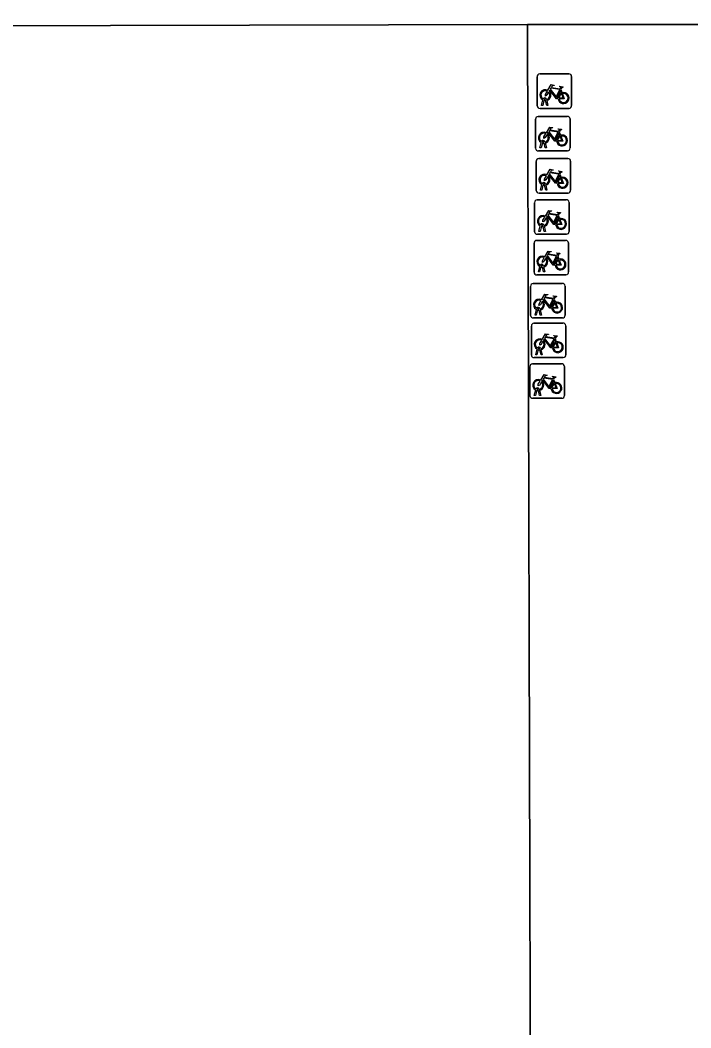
# Model space of a CAD drawing. Extents: x 160732 to 162107, y 387428 to 388479.
# Drawn here: x 161360.75 to 161380.19, y 387870.4 to 387899.63 of the extents above; entities that cross this region are included whole.
import ezdxf

# ---------------------------------------------------------------- set-up
doc = ezdxf.new("R2010")
doc.units = 0
for name, color, linetype in [('IMGEO_Fietsenrek', 7, 'Continuous'), ('IMGEO_Pand', 7, 'Continuous'), ('IMGEO_Voetpad_open', 7, 'Continuous')]:
    doc.layers.add(name, color=color, linetype=linetype)

msp = doc.modelspace()

# ---------------------------------------------------------------- linework, layer by layer
at = {"layer": 'IMGEO_Fietsenrek'}
for p, q in [((161375.737, 387897.145), (161375.737, 387897.986)), ((161375.737, 387897.986), (161375.737, 387897.145)), ((161375.812, 387898.07), (161376.653, 387898.07)), ((161376.653, 387898.07), (161375.812, 387898.07)), ((161376.737, 387897.995), (161376.737, 387897.154)), ((161376.737, 387897.154), (161376.737, 387897.995)), ((161376.424, 387897.619), (161376.46, 387897.524)), ((161375.864, 387897.154), (161375.903, 387897.314)), ((161375.933, 387897.302), (161375.898, 387897.154)), ((161375.975, 387897.326), (161375.974, 387897.33)), ((161376.016, 387897.154), (161375.982, 387897.296)), ((161376.006, 387897.337), (161376.007, 387897.33)), ((161376.014, 387897.3), (161376.049, 387897.154)), ((161376.662, 387897.07), (161375.821, 387897.07)), ((161375.821, 387897.07), (161376.662, 387897.07)), ((161375.898, 387897.154), (161375.864, 387897.154)), ((161376.049, 387897.154), (161376.016, 387897.154)), ((161375.693, 387895.913), (161375.693, 387896.754)), ((161375.693, 387896.754), (161375.693, 387895.913)), ((161375.768, 387896.838), (161376.609, 387896.838)), ((161376.609, 387896.838), (161375.768, 387896.838)), ((161376.693, 387896.763), (161376.693, 387895.922)), ((161376.693, 387895.922), (161376.693, 387896.763)), ((161376.38, 387896.387), (161376.416, 387896.292)), ((161375.931, 387896.094), (161375.93, 387896.098)), ((161375.962, 387896.105), (161375.963, 387896.098)), ((161376.618, 387895.838), (161375.777, 387895.838)), ((161375.777, 387895.838), (161376.618, 387895.838)), ((161375.82, 387895.922), (161375.859, 387896.082)), ((161375.854, 387895.922), (161375.82, 387895.922)), ((161375.889, 387896.07), (161375.854, 387895.922)), ((161375.972, 387895.922), (161375.938, 387896.064)), ((161375.97, 387896.068), (161376.005, 387895.922)), ((161376.005, 387895.922), (161375.972, 387895.922)), ((161375.709, 387894.69), (161375.709, 387895.531)), ((161375.709, 387895.531), (161375.709, 387894.69)), ((161375.784, 387895.615), (161376.625, 387895.615)), ((161376.625, 387895.615), (161375.784, 387895.615)), ((161376.709, 387895.54), (161376.709, 387894.699)), ((161376.709, 387894.699), (161376.709, 387895.54)), ((161376.396, 387895.164), (161376.432, 387895.069)), ((161375.836, 387894.699), (161375.875, 387894.859)), ((161375.87, 387894.699), (161375.836, 387894.699)), ((161375.905, 387894.847), (161375.87, 387894.699)), ((161375.947, 387894.871), (161375.946, 387894.875)), ((161375.988, 387894.699), (161375.954, 387894.841)), ((161375.978, 387894.882), (161375.979, 387894.875)), ((161375.986, 387894.845), (161376.021, 387894.699)), ((161376.021, 387894.699), (161375.988, 387894.699)), ((161375.739, 387894.42), (161376.58, 387894.42)), ((161376.58, 387894.42), (161375.739, 387894.42)), ((161376.634, 387894.615), (161375.793, 387894.615)), ((161375.793, 387894.615), (161376.634, 387894.615)), ((161376.664, 387894.345), (161376.664, 387893.504)), ((161376.664, 387893.504), (161376.664, 387894.345)), ((161375.664, 387893.495), (161375.664, 387894.336)), ((161375.664, 387894.336), (161375.664, 387893.495)), ((161376.351, 387893.969), (161376.387, 387893.874)), ((161375.791, 387893.504), (161375.83, 387893.664)), ((161375.825, 387893.504), (161375.791, 387893.504)), ((161375.86, 387893.652), (161375.825, 387893.504)), ((161375.902, 387893.676), (161375.901, 387893.68)), ((161375.943, 387893.504), (161375.909, 387893.646)), ((161375.933, 387893.687), (161375.934, 387893.68)), ((161375.941, 387893.65), (161375.976, 387893.504)), ((161375.976, 387893.504), (161375.943, 387893.504)), ((161375.722, 387893.243), (161376.563, 387893.243)), ((161376.563, 387893.243), (161375.722, 387893.243)), ((161376.589, 387893.42), (161375.748, 387893.42)), ((161375.748, 387893.42), (161376.589, 387893.42)), ((161375.647, 387892.318), (161375.647, 387893.159)), ((161375.647, 387893.159), (161375.647, 387892.318)), ((161376.647, 387893.168), (161376.647, 387892.327)), ((161376.647, 387892.327), (161376.647, 387893.168)), ((161376.334, 387892.792), (161376.37, 387892.697)), ((161375.774, 387892.327), (161375.813, 387892.487)), ((161375.808, 387892.327), (161375.774, 387892.327)), ((161375.843, 387892.475), (161375.808, 387892.327)), ((161375.885, 387892.499), (161375.884, 387892.503)), ((161375.926, 387892.327), (161375.892, 387892.469)), ((161375.916, 387892.51), (161375.917, 387892.503)), ((161375.924, 387892.473), (161375.959, 387892.327)), ((161375.959, 387892.327), (161375.926, 387892.327)), ((161376.572, 387892.243), (161375.731, 387892.243)), ((161375.731, 387892.243), (161376.572, 387892.243)), ((161375.549, 387891.068), (161375.549, 387891.909)), ((161375.549, 387891.909), (161375.549, 387891.068)), ((161375.624, 387891.993), (161376.465, 387891.993)), ((161376.465, 387891.993), (161375.624, 387891.993)), ((161376.549, 387891.918), (161376.549, 387891.077)), ((161376.549, 387891.077), (161376.549, 387891.918)), ((161376.236, 387891.542), (161376.272, 387891.447)), ((161375.676, 387891.077), (161375.715, 387891.237)), ((161375.745, 387891.225), (161375.71, 387891.077)), ((161375.787, 387891.249), (161375.786, 387891.253)), ((161375.828, 387891.077), (161375.794, 387891.219)), ((161375.818, 387891.26), (161375.819, 387891.253)), ((161375.826, 387891.223), (161375.861, 387891.077)), ((161376.474, 387890.993), (161375.633, 387890.993)), ((161375.633, 387890.993), (161376.474, 387890.993)), ((161375.646, 387890.843), (161376.487, 387890.843)), ((161376.487, 387890.843), (161375.646, 387890.843)), ((161375.71, 387891.077), (161375.676, 387891.077)), ((161375.861, 387891.077), (161375.828, 387891.077)), ((161375.571, 387889.918), (161375.571, 387890.759)), ((161375.571, 387890.759), (161375.571, 387889.918)), ((161376.571, 387890.768), (161376.571, 387889.927)), ((161376.571, 387889.927), (161376.571, 387890.768)), ((161376.258, 387890.392), (161376.294, 387890.297)), ((161375.698, 387889.927), (161375.737, 387890.087)), ((161375.767, 387890.075), (161375.732, 387889.927)), ((161375.809, 387890.099), (161375.808, 387890.103)), ((161375.85, 387889.927), (161375.816, 387890.069)), ((161375.84, 387890.11), (161375.841, 387890.103)), ((161375.848, 387890.073), (161375.883, 387889.927)), ((161376.496, 387889.843), (161375.655, 387889.843)), ((161375.655, 387889.843), (161376.496, 387889.843)), ((161375.732, 387889.927), (161375.698, 387889.927)), ((161375.883, 387889.927), (161375.85, 387889.927)), ((161375.529, 387888.737), (161375.529, 387889.578)), ((161375.529, 387889.578), (161375.529, 387888.737)), ((161375.604, 387889.662), (161376.445, 387889.662)), ((161376.445, 387889.662), (161375.604, 387889.662)), ((161376.529, 387889.587), (161376.529, 387888.746)), ((161376.529, 387888.746), (161376.529, 387889.587)), ((161376.216, 387889.211), (161376.252, 387889.116)), ((161375.656, 387888.746), (161375.695, 387888.906)), ((161375.725, 387888.894), (161375.69, 387888.746)), ((161375.767, 387888.918), (161375.766, 387888.922)), ((161375.808, 387888.746), (161375.774, 387888.888)), ((161375.798, 387888.929), (161375.799, 387888.922)), ((161375.806, 387888.892), (161375.841, 387888.746)), ((161376.454, 387888.662), (161375.613, 387888.662)), ((161375.613, 387888.662), (161376.454, 387888.662)), ((161375.69, 387888.746), (161375.656, 387888.746)), ((161375.841, 387888.746), (161375.808, 387888.746))]:
    msp.add_line(p, q, dxfattribs=at)
for points in [[(161376.071, 387897.544), (161376.019, 387897.454), (161375.979, 387897.429), (161375.98, 387897.476), (161376.035, 387897.57)], [(161376.05, 387897.596), (161376.145, 387897.76), (161376.231, 387897.746), (161376.233, 387897.737), (161376.177, 387897.726), (161376.15, 387897.681), (161376.406, 387897.64)], [(161376.346, 387897.352), (161376.296, 387897.352), (161376.105, 387897.603), (161376.086, 387897.571)], [(161376.393, 387897.615), (161376.136, 387897.656), (161376.119, 387897.627), (161376.286, 387897.407), (161376.393, 387897.615)], [(161376.441, 387897.517), (161376.411, 387897.594), (161376.302, 387897.376), (161376.345, 387897.376)], [(161376.406, 387897.64), (161376.431, 387897.689), (161376.425, 387897.693), (161376.402, 387897.697), (161376.39, 387897.704), (161376.389, 387897.707), (161376.391, 387897.712), (161376.486, 387897.697), (161376.488, 387897.687), (161376.478, 387897.674), (161376.466, 387897.668), (161376.452, 387897.674), (161376.424, 387897.619)], [(161376.375, 387897.376), (161376.495, 387897.375), (161376.451, 387897.489)], [(161376.471, 387897.496), (161376.526, 387897.351), (161376.376, 387897.351)], [(161376.006, 387896.364), (161376.101, 387896.528), (161376.187, 387896.514), (161376.189, 387896.505), (161376.133, 387896.494), (161376.106, 387896.449), (161376.362, 387896.408)], [(161376.349, 387896.383), (161376.092, 387896.424), (161376.075, 387896.395), (161376.242, 387896.175), (161376.349, 387896.383)], [(161376.362, 387896.408), (161376.387, 387896.457), (161376.381, 387896.461), (161376.358, 387896.465), (161376.346, 387896.472), (161376.345, 387896.475), (161376.347, 387896.48), (161376.442, 387896.465), (161376.444, 387896.455), (161376.434, 387896.442), (161376.422, 387896.436), (161376.408, 387896.442), (161376.38, 387896.387)], [(161376.027, 387896.312), (161375.975, 387896.222), (161375.935, 387896.197), (161375.936, 387896.244), (161375.991, 387896.338)], [(161376.302, 387896.12), (161376.252, 387896.12), (161376.061, 387896.371), (161376.042, 387896.339)], [(161376.397, 387896.285), (161376.367, 387896.362), (161376.258, 387896.144), (161376.301, 387896.144)], [(161376.331, 387896.144), (161376.451, 387896.143), (161376.407, 387896.257)], [(161376.427, 387896.264), (161376.482, 387896.119), (161376.332, 387896.119)], [(161376.022, 387895.141), (161376.117, 387895.305), (161376.203, 387895.291), (161376.205, 387895.282), (161376.149, 387895.271), (161376.122, 387895.226), (161376.378, 387895.185)], [(161376.378, 387895.185), (161376.403, 387895.234), (161376.397, 387895.238), (161376.374, 387895.242), (161376.362, 387895.249), (161376.361, 387895.252), (161376.363, 387895.257), (161376.458, 387895.242), (161376.46, 387895.232), (161376.45, 387895.219), (161376.438, 387895.213), (161376.424, 387895.219), (161376.396, 387895.164)], [(161376.043, 387895.089), (161375.991, 387894.999), (161375.951, 387894.974), (161375.952, 387895.021), (161376.007, 387895.115)], [(161376.318, 387894.897), (161376.268, 387894.897), (161376.077, 387895.148), (161376.058, 387895.116)], [(161376.365, 387895.16), (161376.108, 387895.201), (161376.091, 387895.172), (161376.258, 387894.952), (161376.365, 387895.16)], [(161376.413, 387895.062), (161376.383, 387895.139), (161376.274, 387894.921), (161376.317, 387894.921)], [(161376.347, 387894.921), (161376.467, 387894.92), (161376.423, 387895.034)], [(161376.443, 387895.041), (161376.498, 387894.896), (161376.348, 387894.896)], [(161375.977, 387893.946), (161376.072, 387894.11), (161376.158, 387894.096), (161376.16, 387894.087), (161376.104, 387894.076), (161376.077, 387894.031), (161376.333, 387893.99)], [(161376.333, 387893.99), (161376.358, 387894.039), (161376.352, 387894.043), (161376.329, 387894.047), (161376.317, 387894.054), (161376.316, 387894.057), (161376.318, 387894.062), (161376.413, 387894.047), (161376.415, 387894.037), (161376.405, 387894.024), (161376.393, 387894.018), (161376.379, 387894.024), (161376.351, 387893.969)], [(161375.998, 387893.894), (161375.946, 387893.804), (161375.906, 387893.779), (161375.907, 387893.826), (161375.962, 387893.92)], [(161376.273, 387893.702), (161376.223, 387893.702), (161376.032, 387893.953), (161376.013, 387893.921)], [(161376.32, 387893.965), (161376.063, 387894.006), (161376.046, 387893.977), (161376.213, 387893.757), (161376.32, 387893.965)], [(161376.368, 387893.867), (161376.338, 387893.944), (161376.229, 387893.726), (161376.272, 387893.726)], [(161376.302, 387893.726), (161376.422, 387893.725), (161376.378, 387893.839)], [(161376.398, 387893.846), (161376.453, 387893.701), (161376.303, 387893.701)], [(161375.96, 387892.769), (161376.055, 387892.933), (161376.141, 387892.919), (161376.143, 387892.91), (161376.087, 387892.899), (161376.06, 387892.854), (161376.316, 387892.813)], [(161376.316, 387892.813), (161376.341, 387892.862), (161376.335, 387892.866), (161376.312, 387892.87), (161376.3, 387892.877), (161376.299, 387892.88), (161376.301, 387892.885), (161376.396, 387892.87), (161376.398, 387892.86), (161376.388, 387892.847), (161376.376, 387892.841), (161376.362, 387892.847), (161376.334, 387892.792)], [(161375.981, 387892.717), (161375.929, 387892.627), (161375.889, 387892.602), (161375.89, 387892.649), (161375.945, 387892.743)], [(161376.256, 387892.525), (161376.206, 387892.525), (161376.015, 387892.776), (161375.996, 387892.744)], [(161376.303, 387892.788), (161376.046, 387892.829), (161376.029, 387892.8), (161376.196, 387892.58), (161376.303, 387892.788)], [(161376.351, 387892.69), (161376.321, 387892.767), (161376.212, 387892.549), (161376.255, 387892.549)], [(161376.285, 387892.549), (161376.405, 387892.548), (161376.361, 387892.662)], [(161376.381, 387892.669), (161376.436, 387892.524), (161376.286, 387892.524)], [(161375.883, 387891.467), (161375.831, 387891.377), (161375.791, 387891.352), (161375.792, 387891.399), (161375.847, 387891.493)], [(161375.862, 387891.519), (161375.957, 387891.683), (161376.043, 387891.669), (161376.045, 387891.66), (161375.989, 387891.649), (161375.962, 387891.604), (161376.218, 387891.563)], [(161376.158, 387891.275), (161376.108, 387891.275), (161375.917, 387891.526), (161375.898, 387891.494)], [(161376.205, 387891.538), (161375.948, 387891.579), (161375.931, 387891.55), (161376.098, 387891.33), (161376.205, 387891.538)], [(161376.253, 387891.44), (161376.223, 387891.517), (161376.114, 387891.299), (161376.157, 387891.299)], [(161376.283, 387891.419), (161376.338, 387891.274), (161376.188, 387891.274)], [(161376.218, 387891.563), (161376.243, 387891.612), (161376.237, 387891.616), (161376.214, 387891.62), (161376.202, 387891.627), (161376.201, 387891.63), (161376.203, 387891.635), (161376.298, 387891.62), (161376.3, 387891.61), (161376.29, 387891.597), (161376.278, 387891.591), (161376.264, 387891.597), (161376.236, 387891.542)], [(161376.187, 387891.299), (161376.307, 387891.298), (161376.263, 387891.412)], [(161375.905, 387890.317), (161375.853, 387890.227), (161375.813, 387890.202), (161375.814, 387890.249), (161375.869, 387890.343)], [(161375.884, 387890.369), (161375.979, 387890.533), (161376.065, 387890.519), (161376.067, 387890.51), (161376.011, 387890.499), (161375.984, 387890.454), (161376.24, 387890.413)], [(161376.18, 387890.125), (161376.13, 387890.125), (161375.939, 387890.376), (161375.92, 387890.344)], [(161376.227, 387890.388), (161375.97, 387890.429), (161375.953, 387890.4), (161376.12, 387890.18), (161376.227, 387890.388)], [(161376.275, 387890.29), (161376.245, 387890.367), (161376.136, 387890.149), (161376.179, 387890.149)], [(161376.209, 387890.149), (161376.329, 387890.148), (161376.285, 387890.262)], [(161376.305, 387890.269), (161376.36, 387890.124), (161376.21, 387890.124)], [(161376.24, 387890.413), (161376.265, 387890.462), (161376.259, 387890.466), (161376.236, 387890.47), (161376.224, 387890.477), (161376.223, 387890.48), (161376.225, 387890.485), (161376.32, 387890.47), (161376.322, 387890.46), (161376.312, 387890.447), (161376.3, 387890.441), (161376.286, 387890.447), (161376.258, 387890.392)], [(161375.863, 387889.136), (161375.811, 387889.046), (161375.771, 387889.021), (161375.772, 387889.068), (161375.827, 387889.162)], [(161375.842, 387889.188), (161375.937, 387889.352), (161376.023, 387889.338), (161376.025, 387889.329), (161375.969, 387889.318), (161375.942, 387889.273), (161376.198, 387889.232)], [(161376.138, 387888.944), (161376.088, 387888.944), (161375.897, 387889.195), (161375.878, 387889.163)], [(161376.185, 387889.207), (161375.928, 387889.248), (161375.911, 387889.219), (161376.078, 387888.999), (161376.185, 387889.207)], [(161376.233, 387889.109), (161376.203, 387889.186), (161376.094, 387888.968), (161376.137, 387888.968)], [(161376.167, 387888.968), (161376.287, 387888.967), (161376.243, 387889.081)], [(161376.263, 387889.088), (161376.318, 387888.943), (161376.168, 387888.943)], [(161376.198, 387889.232), (161376.223, 387889.281), (161376.217, 387889.285), (161376.194, 387889.289), (161376.182, 387889.296), (161376.181, 387889.299), (161376.183, 387889.304), (161376.278, 387889.289), (161376.28, 387889.279), (161376.27, 387889.266), (161376.258, 387889.26), (161376.244, 387889.266), (161376.216, 387889.211)]]:
    msp.add_lwpolyline(points, dxfattribs=at)
for centre, radius, start, end in [((161375.815, 387897.992), 0.0779, 92.4484, 184.2845), ((161375.815, 387897.992), 0.0779, 92.4484, 184.2845), ((161376.659, 387897.992), 0.0779, 2.4484, 94.2845), ((161376.659, 387897.992), 0.0779, 2.4484, 94.2845), ((161375.977, 387897.455), 0.159, 62.6766, 242.1369), ((161375.977, 387897.455), 0.129, 63.3192, 238.903), ((161375.977, 387897.455), 0.159, 283.5766, 46.6042), ((161375.957, 387897.326), 0.0499, 12.8025, 158.6934), ((161375.977, 387897.455), 0.159, 253.9967, 271.7867), ((161375.957, 387897.326), 0.0174, 12.8025, 163.4502), ((161375.977, 387897.455), 0.129, 253.415, 269.0204), ((161375.977, 387897.455), 0.129, 283.6043, 43.4302), ((161376.504, 387897.371), 0.159, 113.3408, 178.3217), ((161376.504, 387897.371), 0.159, 187.0065, 105.7708), ((161376.504, 387897.371), 0.129, 113.923, 177.9556), ((161376.504, 387897.371), 0.129, 188.6715, 104.5883), ((161375.815, 387897.148), 0.0779, 182.4484, 274.2845), ((161375.815, 387897.148), 0.0779, 182.4484, 274.2845), ((161376.659, 387897.148), 0.0779, 272.4484, 4.2845), ((161376.659, 387897.148), 0.0779, 272.4484, 4.2845), ((161375.771, 387896.76), 0.0779, 92.4484, 184.2845), ((161375.771, 387896.76), 0.0779, 92.4484, 184.2845), ((161376.615, 387896.76), 0.0779, 2.4484, 94.2845), ((161376.615, 387896.76), 0.0779, 2.4484, 94.2845), ((161375.933, 387896.223), 0.159, 62.6766, 242.1369), ((161375.933, 387896.223), 0.129, 63.3192, 238.903), ((161375.913, 387896.094), 0.0499, 12.8025, 158.6934), ((161375.913, 387896.094), 0.0174, 12.8025, 163.4502), ((161375.933, 387896.223), 0.129, 253.415, 269.0204), ((161375.933, 387896.223), 0.129, 283.6043, 43.4302), ((161375.933, 387896.223), 0.159, 283.5766, 46.6042), ((161376.46, 387896.139), 0.159, 113.3408, 178.3217), ((161376.46, 387896.139), 0.159, 187.0065, 105.7708), ((161376.46, 387896.139), 0.129, 113.923, 177.9556), ((161376.46, 387896.139), 0.129, 188.6715, 104.5883), ((161375.771, 387895.916), 0.0779, 182.4484, 274.2845), ((161375.771, 387895.916), 0.0779, 182.4484, 274.2845), ((161375.933, 387896.223), 0.159, 253.9967, 271.7867), ((161376.615, 387895.916), 0.0779, 272.4484, 4.2845), ((161376.615, 387895.916), 0.0779, 272.4484, 4.2845), ((161375.787, 387895.537), 0.0779, 92.4484, 184.2845), ((161375.787, 387895.537), 0.0779, 92.4484, 184.2845), ((161376.631, 387895.537), 0.0779, 2.4484, 94.2845), ((161376.631, 387895.537), 0.0779, 2.4484, 94.2845), ((161375.949, 387895), 0.159, 62.6766, 242.1369), ((161375.949, 387895), 0.129, 63.3192, 238.903), ((161375.949, 387895), 0.129, 283.6043, 43.4302), ((161375.949, 387895), 0.159, 283.5766, 46.6042), ((161376.476, 387894.916), 0.159, 113.3408, 178.3217), ((161376.476, 387894.916), 0.159, 187.0065, 105.7708), ((161376.476, 387894.916), 0.129, 113.923, 177.9556), ((161376.476, 387894.916), 0.129, 188.6715, 104.5883), ((161375.787, 387894.693), 0.0779, 182.4484, 274.2845), ((161375.787, 387894.693), 0.0779, 182.4484, 274.2845), ((161375.929, 387894.871), 0.0499, 12.8025, 158.6934), ((161375.949, 387895), 0.159, 253.9967, 271.7867), ((161375.929, 387894.871), 0.0174, 12.8025, 163.4502), ((161375.949, 387895), 0.129, 253.415, 269.0204), ((161376.631, 387894.693), 0.0779, 272.4484, 4.2845), ((161376.631, 387894.693), 0.0779, 272.4484, 4.2845), ((161375.742, 387894.342), 0.0779, 92.4484, 184.2845), ((161375.742, 387894.342), 0.0779, 92.4484, 184.2845), ((161376.586, 387894.342), 0.0779, 2.4484, 94.2845), ((161376.586, 387894.342), 0.0779, 2.4484, 94.2845), ((161375.904, 387893.805), 0.159, 62.6766, 242.1369), ((161375.904, 387893.805), 0.129, 63.3192, 238.903), ((161375.904, 387893.805), 0.129, 283.6043, 43.4302), ((161375.904, 387893.805), 0.159, 283.5766, 46.6042), ((161376.431, 387893.721), 0.159, 113.3408, 178.3217), ((161376.431, 387893.721), 0.159, 187.0065, 105.7708), ((161376.431, 387893.721), 0.129, 113.923, 177.9556), ((161376.431, 387893.721), 0.129, 188.6715, 104.5883), ((161375.742, 387893.498), 0.0779, 182.4484, 274.2845), ((161375.742, 387893.498), 0.0779, 182.4484, 274.2845), ((161375.884, 387893.676), 0.0499, 12.8025, 158.6934), ((161375.904, 387893.805), 0.159, 253.9967, 271.7867), ((161375.884, 387893.676), 0.0174, 12.8025, 163.4502), ((161375.904, 387893.805), 0.129, 253.415, 269.0204), ((161376.586, 387893.498), 0.0779, 272.4484, 4.2845), ((161376.586, 387893.498), 0.0779, 272.4484, 4.2845), ((161375.725, 387893.165), 0.0779, 92.4484, 184.2845), ((161375.725, 387893.165), 0.0779, 92.4484, 184.2845), ((161376.569, 387893.165), 0.0779, 2.4484, 94.2845), ((161376.569, 387893.165), 0.0779, 2.4484, 94.2845), ((161375.887, 387892.628), 0.159, 62.6766, 242.1369), ((161375.887, 387892.628), 0.129, 63.3192, 238.903), ((161375.887, 387892.628), 0.129, 283.6043, 43.4302), ((161375.887, 387892.628), 0.159, 283.5766, 46.6042), ((161376.414, 387892.544), 0.159, 113.3408, 178.3217), ((161376.414, 387892.544), 0.159, 187.0065, 105.7708), ((161376.414, 387892.544), 0.129, 113.923, 177.9556), ((161376.414, 387892.544), 0.129, 188.6715, 104.5883), ((161375.725, 387892.321), 0.0779, 182.4484, 274.2845), ((161375.725, 387892.321), 0.0779, 182.4484, 274.2845), ((161375.867, 387892.499), 0.0499, 12.8025, 158.6934), ((161375.887, 387892.628), 0.159, 253.9967, 271.7867), ((161375.867, 387892.499), 0.0174, 12.8025, 163.4502), ((161375.887, 387892.628), 0.129, 253.415, 269.0204), ((161376.569, 387892.321), 0.0779, 272.4484, 4.2845), ((161376.569, 387892.321), 0.0779, 272.4484, 4.2845), ((161375.627, 387891.915), 0.0779, 92.4484, 184.2845), ((161375.627, 387891.915), 0.0779, 92.4484, 184.2845), ((161376.471, 387891.915), 0.0779, 2.4484, 94.2845), ((161376.471, 387891.915), 0.0779, 2.4484, 94.2845), ((161375.789, 387891.378), 0.159, 62.6766, 242.1369), ((161375.789, 387891.378), 0.129, 63.3192, 238.903), ((161375.789, 387891.378), 0.129, 283.6043, 43.4302), ((161375.789, 387891.378), 0.159, 283.5766, 46.6042), ((161376.316, 387891.294), 0.159, 113.3408, 178.3217), ((161376.316, 387891.294), 0.159, 187.0065, 105.7708), ((161376.316, 387891.294), 0.129, 188.6715, 104.5883), ((161375.769, 387891.249), 0.0499, 12.8025, 158.6934), ((161375.789, 387891.378), 0.159, 253.9967, 271.7867), ((161375.769, 387891.249), 0.0174, 12.8025, 163.4502), ((161375.789, 387891.378), 0.129, 253.415, 269.0204), ((161376.316, 387891.294), 0.129, 113.923, 177.9556), ((161375.627, 387891.071), 0.0779, 182.4484, 274.2845), ((161375.627, 387891.071), 0.0779, 182.4484, 274.2845), ((161375.649, 387890.765), 0.0779, 92.4484, 184.2845), ((161375.649, 387890.765), 0.0779, 92.4484, 184.2845), ((161376.471, 387891.071), 0.0779, 272.4484, 4.2845), ((161376.471, 387891.071), 0.0779, 272.4484, 4.2845), ((161376.493, 387890.765), 0.0779, 2.4484, 94.2845), ((161376.493, 387890.765), 0.0779, 2.4484, 94.2845), ((161375.811, 387890.228), 0.159, 62.6766, 242.1369), ((161375.811, 387890.228), 0.129, 63.3192, 238.903), ((161375.811, 387890.228), 0.129, 283.6043, 43.4302), ((161375.811, 387890.228), 0.159, 283.5766, 46.6042), ((161376.338, 387890.144), 0.159, 113.3408, 178.3217), ((161376.338, 387890.144), 0.159, 187.0065, 105.7708), ((161376.338, 387890.144), 0.129, 113.923, 177.9556), ((161376.338, 387890.144), 0.129, 188.6715, 104.5883), ((161375.791, 387890.099), 0.0499, 12.8025, 158.6934), ((161375.811, 387890.228), 0.159, 253.9967, 271.7867), ((161375.791, 387890.099), 0.0174, 12.8025, 163.4502), ((161375.811, 387890.228), 0.129, 253.415, 269.0204), ((161375.649, 387889.921), 0.0779, 182.4484, 274.2845), ((161375.649, 387889.921), 0.0779, 182.4484, 274.2845), ((161376.493, 387889.921), 0.0779, 272.4484, 4.2845), ((161376.493, 387889.921), 0.0779, 272.4484, 4.2845), ((161375.607, 387889.584), 0.0779, 92.4484, 184.2845), ((161375.607, 387889.584), 0.0779, 92.4484, 184.2845), ((161376.451, 387889.584), 0.0779, 2.4484, 94.2845), ((161376.451, 387889.584), 0.0779, 2.4484, 94.2845), ((161375.769, 387889.047), 0.159, 62.6766, 242.1369), ((161375.769, 387889.047), 0.129, 63.3192, 238.903), ((161375.769, 387889.047), 0.129, 283.6043, 43.4302), ((161375.769, 387889.047), 0.159, 283.5766, 46.6042), ((161376.296, 387888.963), 0.159, 113.3408, 178.3217), ((161376.296, 387888.963), 0.159, 187.0065, 105.7708), ((161376.296, 387888.963), 0.129, 113.923, 177.9556), ((161376.296, 387888.963), 0.129, 188.6715, 104.5883), ((161375.749, 387888.918), 0.0499, 12.8025, 158.6934), ((161375.769, 387889.047), 0.159, 253.9967, 271.7867), ((161375.749, 387888.918), 0.0174, 12.8025, 163.4502), ((161375.769, 387889.047), 0.129, 253.415, 269.0204), ((161375.607, 387888.74), 0.0779, 182.4484, 274.2845), ((161375.607, 387888.74), 0.0779, 182.4484, 274.2845), ((161376.451, 387888.74), 0.0779, 272.4484, 4.2845), ((161376.451, 387888.74), 0.0779, 272.4484, 4.2845)]:
    msp.add_arc(centre, radius, start, end, dxfattribs=at)
at = {"layer": 'IMGEO_Pand'}
msp.add_lwpolyline([(161380.168, 387862.875), (161375.543, 387867.597), (161375.462, 387899.501), (161339.186, 387899.416), (161329.974, 387899.396), (161315.359, 387899.377), (161315.519, 387828.519), (161327.619, 387828.546), (161331.587, 387828.555), (161331.601, 387826.616), (161331.667, 387817.541), (161334.265, 387817.548), (161341.669, 387817.568), (161343.55, 387817.573), (161347.606, 387817.585), (161364.427, 387817.631), (161366.488, 387817.637), (161378.246, 387817.669), (161378.215, 387823.814), (161378.19, 387828.661), (161380.971, 387828.667), (161380.897, 387855.027), (161380.894, 387855.965), (161380.266, 387855.96)], close=True, dxfattribs=at)
at = {"layer": 'IMGEO_Voetpad_open'}
for points in [[(161315.359, 387899.377), (161329.974, 387899.396), (161339.186, 387899.416), (161375.462, 387899.501), (161381.798, 387899.502), (161386.817, 387899.502), (161392.941, 387899.533), (161396.139, 387903.21), (161380.187, 387903.235), (161380.189, 387904.41), (161377.587, 387904.377), (161373.56, 387904.331), (161373.563, 387902.438), (161361.532, 387902.413), (161361.516, 387904.309), (161359.568, 387904.324), (161359.413, 387904.316)], [(161386.449, 387898.678), (161386.817, 387899.502), (161381.798, 387899.502), (161375.462, 387899.501), (161375.543, 387867.597), (161380.168, 387862.875), (161380.266, 387855.96), (161380.894, 387855.965), (161380.897, 387855.027), (161380.971, 387828.667), (161378.19, 387828.661), (161378.215, 387823.814), (161380.916, 387823.834), (161384.656, 387823.861), (161384.693, 387820.414), (161386.254, 387819.077), (161386.084, 387813.913), (161385.916, 387808.78), (161385.855, 387806.91), (161385.825, 387806.01), (161387.741, 387806.045), (161388.248, 387819.864)]]:
    msp.add_lwpolyline(points, dxfattribs=at)

doc.saveas('drawing.dxf')
